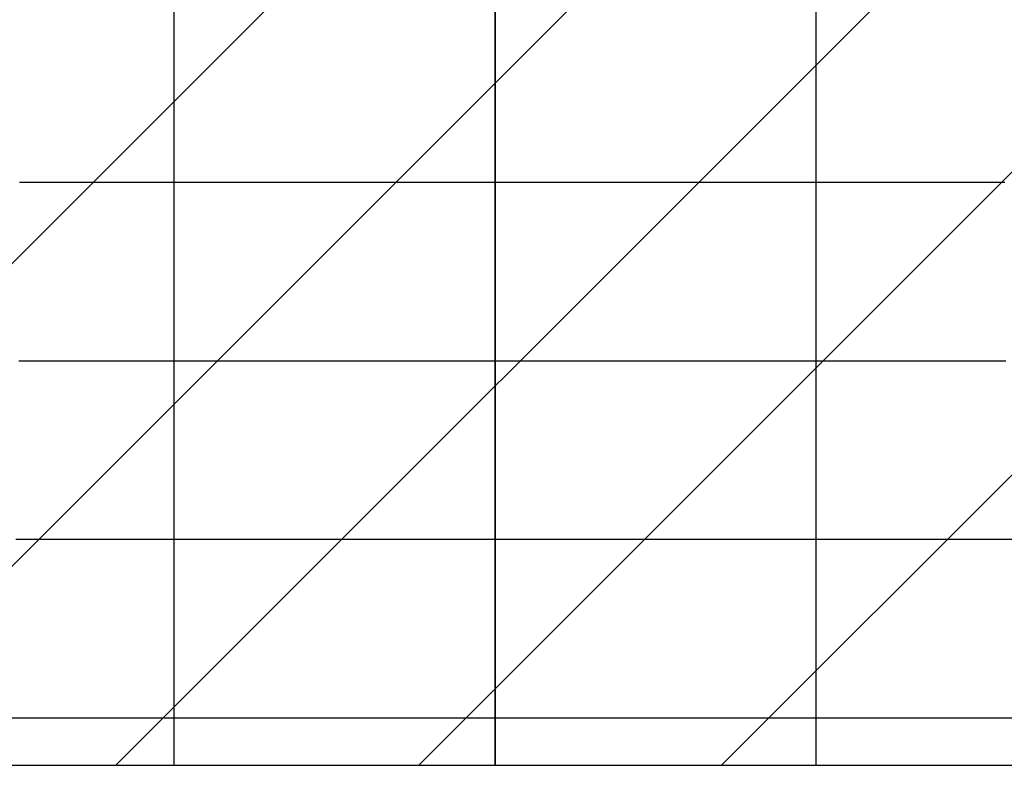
# Model space of a CAD drawing. Extents: x 997 to 109698, y 921 to 94021.
# Tile 280 of 656: x 7865 to 8968, y 35371 to 36207. Entities that reach past the tile are written whole.
import ezdxf

# ---------------------------------------------------------------- set-up
doc = ezdxf.new("R2010")
doc.units = 0
doc.header["$MEASUREMENT"] = 0
for name, color, linetype in [('12', 7, 'CONTINUOUS'), ('28', 7, 'CONTINUOUS'), ('39', 7, 'CONTINUOUS'), ('40', 7, 'CONTINUOUS')]:
    doc.layers.add(name, color=color, linetype=linetype)

msp = doc.modelspace()

# ---------------------------------------------------------------- linework, layer by layer
at = {"layer": '12', "color": 5}
for points in [[(7864.681564, 36024.318221), (7868.14386, 36024.318341)], [(7868.14386, 36024.318341), (7878.297706, 36024.318341), (7888.451552, 36024.318341), (7898.605399, 36024.318341), (7908.759245, 36024.318341), (7918.913091, 36024.318341), (7929.066937, 36024.318341), (7939.220783, 36024.318341), (7949.374629, 36024.31834), (7959.528476, 36024.318341), (7969.682322, 36024.318341), (7979.836168, 36024.318341), (7989.990014, 36024.318341), (8000.14386, 36024.318341), (8010.297706, 36024.318341), (8020.451553, 36024.318341), (8030.605399, 36024.318341), (8040.759245, 36024.318341), (8050.913091, 36024.318341), (8061.066937, 36024.318341), (8071.220783, 36024.318341), (8081.37463, 36024.318341), (8091.528476, 36024.318341), (8101.682322, 36024.318341), (8111.836168, 36024.318341), (8121.990014, 36024.318341), (8132.14386, 36024.318341), (8142.297706, 36024.318341), (8152.451553, 36024.318341), (8162.605399, 36024.318341), (8172.759245, 36024.318341), (8182.913091, 36024.318341), (8193.066937, 36024.318341), (8203.220783, 36024.318341), (8213.374629, 36024.318341), (8223.528476, 36024.318341), (8233.682322, 36024.318341), (8243.836168, 36024.318341), (8253.990014, 36024.318341), (8264.14386, 36024.318341), (8274.297706, 36024.318341), (8284.451553, 36024.318341), (8294.605399, 36024.31834), (8304.759245, 36024.318341), (8314.913091, 36024.318341), (8325.066937, 36024.31834), (8335.220783, 36024.318341), (8345.374629, 36024.318341), (8355.528476, 36024.31834), (8365.682322, 36024.31834), (8375.836168, 36024.318341), (8385.990014, 36024.318341), (8396.14386, 36024.31834), (8406.297706, 36024.31834), (8416.451552, 36024.31834), (8426.605399, 36024.318341), (8436.759245, 36024.31834), (8446.913091, 36024.318341), (8457.066937, 36024.318341), (8467.220783, 36024.318341), (8477.37463, 36024.318341), (8487.528476, 36024.31834), (8497.682322, 36024.31834), (8507.836168, 36024.318341), (8517.990014, 36024.318341), (8528.14386, 36024.318341), (8538.297706, 36024.318341), (8548.451553, 36024.31834), (8558.605399, 36024.318341), (8568.759245, 36024.318341), (8578.913091, 36024.318341), (8589.066937, 36024.318341), (8599.220784, 36024.318341), (8609.37463, 36024.318341), (8619.528476, 36024.318341), (8629.682322, 36024.318341), (8639.836168, 36024.318341), (8649.990014, 36024.31834), (8660.14386, 36024.318341), (8670.297706, 36024.318341), (8680.451553, 36024.318341), (8690.605399, 36024.318341), (8700.759245, 36024.31834), (8710.913091, 36024.318341), (8721.066937, 36024.318341), (8731.220783, 36024.318341), (8741.374629, 36024.31834), (8751.528476, 36024.318341), (8761.682322, 36024.318341), (8771.836168, 36024.31834), (8781.990014, 36024.318341), (8792.143861, 36024.318341), (8802.297707, 36024.318341), (8812.451553, 36024.318341), (8822.605399, 36024.318341), (8832.759245, 36024.31834), (8842.913091, 36024.318341), (8853.066937, 36024.318341), (8863.220783, 36024.318341), (8873.374629, 36024.318341), (8883.528476, 36024.318341), (8893.682322, 36024.318341), (8903.836168, 36024.318341), (8913.990014, 36024.318341), (8924.14386, 36024.318341)], [(8924.14386, 36024.318341), (8927.606157, 36024.318221), (8931.068456, 36024.318111), (8934.530756, 36024.318395), (8937.993056, 36024.319455), (8941.455355, 36024.321669), (8944.917651, 36024.325419), (8948.379943, 36024.331089), (8951.842231, 36024.339058), (8955.304513, 36024.349707), (8958.766787, 36024.363418), (8962.229053, 36024.380574), (8965.691309, 36024.401551), (8969.153554, 36024.426735)], [(7860.759245, 35624.318341), (7878.605399, 35624.318341), (7896.451552, 35624.318341), (7914.297706, 35624.318341), (7932.14386, 35624.318341), (7949.990014, 35624.318341), (7967.836168, 35624.318341), (7985.682322, 35624.318341), (8003.528476, 35624.318341), (8021.374629, 35624.318341), (8039.220783, 35624.318341), (8057.066937, 35624.318341), (8074.913091, 35624.318341), (8092.759245, 35624.318341), (8110.605399, 35624.318341), (8128.451553, 35624.318341), (8146.297706, 35624.318341), (8164.14386, 35624.318341), (8181.990014, 35624.318341), (8199.836168, 35624.318341), (8217.682322, 35624.318341), (8235.528476, 35624.318341), (8253.37463, 35624.318341), (8271.220783, 35624.318341), (8289.066937, 35624.318341), (8306.913091, 35624.318341), (8324.759245, 35624.318341), (8342.605399, 35624.318341), (8360.451553, 35624.318341), (8378.297707, 35624.318341), (8396.14386, 35624.318341), (8413.990014, 35624.318341), (8431.836168, 35624.318341), (8449.682322, 35624.318341), (8467.528476, 35624.318341), (8485.37463, 35624.318341), (8503.220784, 35624.318341), (8521.066937, 35624.318341), (8538.913091, 35624.318341), (8556.759245, 35624.318341), (8574.605399, 35624.318341), (8592.451553, 35624.318341), (8610.297706, 35624.318341), (8628.14386, 35624.318341), (8645.990014, 35624.318341), (8663.836168, 35624.318341), (8681.682322, 35624.318341), (8699.528476, 35624.318341), (8717.37463, 35624.318341), (8735.220784, 35624.318341), (8753.066937, 35624.318341), (8770.913091, 35624.318341), (8788.759245, 35624.318341), (8806.605399, 35624.318341), (8824.451553, 35624.318341), (8842.297707, 35624.318341), (8860.14386, 35624.318341), (8877.990014, 35624.318341), (8895.836168, 35624.318341), (8913.682322, 35624.318341), (8931.528476, 35624.318341), (8949.37463, 35624.318341), (8967.220784, 35624.318341), (8985.066937, 35624.318341)]]:
    msp.add_lwpolyline(points, dxfattribs=at)
at = {"layer": '12', "color": 6}
for points in [[(7864.14386, 35824.318341), (7878.14386, 35824.318341), (7892.14386, 35824.318341), (7906.14386, 35824.318341), (7920.14386, 35824.318341), (7934.14386, 35824.318341), (7948.14386, 35824.318341), (7962.14386, 35824.318341), (7976.14386, 35824.318341), (7990.14386, 35824.318341), (8004.14386, 35824.318341), (8018.14386, 35824.318341), (8032.14386, 35824.318341), (8046.14386, 35824.318341), (8060.14386, 35824.318341), (8074.14386, 35824.318341), (8088.14386, 35824.318341), (8102.14386, 35824.318341), (8116.14386, 35824.318341), (8130.14386, 35824.318341), (8144.14386, 35824.318341), (8158.14386, 35824.318341), (8172.14386, 35824.318341), (8186.14386, 35824.318341), (8200.14386, 35824.318341), (8214.14386, 35824.318341), (8228.14386, 35824.318341), (8242.14386, 35824.318341), (8256.14386, 35824.318341), (8270.14386, 35824.318341), (8284.14386, 35824.318341), (8298.14386, 35824.318341), (8312.14386, 35824.318341), (8326.14386, 35824.318341), (8340.14386, 35824.318341), (8354.14386, 35824.318341), (8368.14386, 35824.318341), (8382.14386, 35824.318341), (8396.14386, 35824.318341), (8410.14386, 35824.318341), (8424.14386, 35824.318341), (8438.14386, 35824.318341), (8452.14386, 35824.318341), (8466.14386, 35824.318341), (8480.14386, 35824.318341), (8494.14386, 35824.318341), (8508.14386, 35824.318341), (8522.143861, 35824.318341), (8536.14386, 35824.318341), (8550.14386, 35824.318341), (8564.143861, 35824.318341), (8578.143861, 35824.318341), (8592.14386, 35824.318341), (8606.14386, 35824.318341), (8620.143861, 35824.318341), (8634.14386, 35824.318341), (8648.14386, 35824.318341), (8662.14386, 35824.318341), (8676.14386, 35824.318341), (8690.14386, 35824.318341), (8704.14386, 35824.318341), (8718.143861, 35824.318341), (8732.14386, 35824.318341), (8746.14386, 35824.318341), (8760.14386, 35824.318341), (8774.14386, 35824.318341), (8788.14386, 35824.318341), (8802.143861, 35824.318341), (8816.143861, 35824.318341), (8830.143861, 35824.318341), (8844.14386, 35824.318341), (8858.143861, 35824.318341), (8872.14386, 35824.318341), (8886.14386, 35824.318341), (8900.14386, 35824.318341), (8914.14386, 35824.318341), (8928.14386, 35824.318341), (8942.14386, 35824.318341), (8956.143861, 35824.318341), (8970.14386, 35824.318341)], [(7853.836168, 35424.318342), (7875.528476, 35424.318342), (7897.220783, 35424.318342), (7918.913091, 35424.318342), (7940.605399, 35424.318342), (7962.297706, 35424.318342), (7983.990014, 35424.318342), (8005.682322, 35424.318342), (8027.37463, 35424.318342), (8049.066937, 35424.318342), (8070.759245, 35424.318342), (8092.451553, 35424.318342), (8114.14386, 35424.318342), (8135.836168, 35424.318342), (8157.528476, 35424.318342), (8179.220783, 35424.318342), (8200.913091, 35424.318342), (8222.605399, 35424.318342), (8244.297706, 35424.318342), (8265.990014, 35424.318342), (8287.682322, 35424.318342), (8309.374629, 35424.318342), (8331.066937, 35424.318342), (8352.759245, 35424.318342), (8374.451553, 35424.318342), (8396.14386, 35424.318342), (8417.836168, 35424.318342), (8439.528476, 35424.318342), (8461.220783, 35424.318342), (8482.913091, 35424.318342), (8504.605399, 35424.318342), (8526.297707, 35424.318342), (8547.990014, 35424.318342), (8569.682322, 35424.318342), (8591.374629, 35424.318342), (8613.066937, 35424.318342), (8634.759245, 35424.318342), (8656.451553, 35424.318342), (8678.14386, 35424.318342), (8699.836168, 35424.318342), (8721.528476, 35424.318342), (8743.220784, 35424.318342), (8764.913091, 35424.318342), (8786.605399, 35424.318342), (8808.297707, 35424.318342), (8829.990014, 35424.318342), (8851.682322, 35424.318342), (8873.37463, 35424.318342), (8895.066937, 35424.318342), (8916.759245, 35424.318342), (8938.451553, 35424.318342), (8960.14386, 35424.318342), (8981.836168, 35424.318342)]]:
    msp.add_lwpolyline(points, dxfattribs=at)
at = {"layer": '28', "color": 2}
for p, q in [((7293.857023, 35370.953237), (11103.857023, 39180.953237)), ((7633.268278, 35370.953237), (10022.636205, 37760.321165)), ((7972.679533, 35370.953237), (10022.636205, 37420.90991)), ((8312.090788, 35370.953237), (10022.636205, 37081.498655)), ((8651.502043, 35370.953237), (10251.065897, 36970.517091))]:
    msp.add_line(p, q, dxfattribs=at)
at = {"layer": '39', "color": 141, "linetype": 'Continuous'}
for p, q in [((8037.636205, 39058.951041), (8037.636205, 35370.953237)), ((8397.636205, 39058.951041), (8397.636205, 35370.953237)), ((8397.636205, 35370.953237), (8397.636205, 39058.951041)), ((8757.636205, 35370.953237), (8757.636205, 39058.951041))]:
    msp.add_line(p, q, dxfattribs=at)
at = {"layer": '40', "color": 8, "linetype": 'Continuous'}
for p, q in [((6772.636205, 35370.953237), (10022.636205, 35370.953237)), ((8037.636205, 35370.953237), (8397.636205, 35370.953237)), ((8397.636205, 35370.953237), (8757.636205, 35370.953237))]:
    msp.add_line(p, q, dxfattribs=at)

doc.saveas('drawing.dxf')
